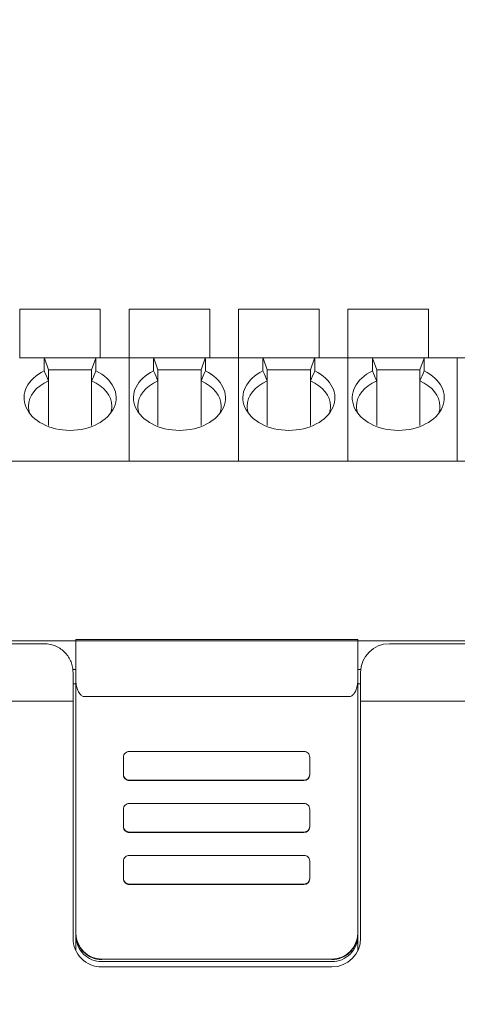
# Model space of a CAD drawing. Header units: millimetres. Extents: x -1114 to 1396, y -630 to 631.
# Tile 301 of 656: x -471 to -456, y 211 to 245. Entities that reach past the tile are written whole.
import ezdxf

# ---------------------------------------------------------------- set-up
doc = ezdxf.new("R2010")
doc.units = ezdxf.units.MM
doc.header["$MEASUREMENT"] = 0

msp = doc.modelspace()

# ---------------------------------------------------------------- linework, layer by layer
at = {"lineweight": 18}
for points, knots in [([(1038.9843, -629.7647), (1038.9843, -629.7647), (-1111.4882, -629.7647), (-1111.4882, -629.7647), (-1111.4882, -629.7647), (-1111.4882, -629.7647), (-1111.4882, 630.7883), (-1111.4882, 630.7883), (-1111.4882, 630.7883), (-1111.4882, 630.7883), (1038.9843, 630.7883), (1038.9843, 630.7883)], [0, 0, 0, 0, 0.3333333, 0.3333333, 0.3333333, 0.3333333, 0.6666667, 0.6666667, 0.6666667, 0.6666667, 1, 1, 1, 1]), ([(-470.482, 233.0565), (-471.0627, 232.7771), (-471.3178, 232.2627), (-471.1112, 231.7881), (-471.1112, 231.7881), (-470.9045, 231.3135), (-470.2843, 230.9897), (-469.582, 230.9897)], [0, 0, 0, 0, 0.5, 0.5, 0.5, 0.5, 1, 1, 1, 1]), ([(-469.582, 230.9897), (-468.8797, 230.9897), (-468.2595, 231.3135), (-468.0529, 231.7881), (-468.0529, 231.7881), (-467.8462, 232.2627), (-468.1014, 232.7771), (-468.682, 233.0565)], [0, 0, 0, 0, 0.5, 0.5, 0.5, 0.5, 1, 1, 1, 1]), ([(-466.6788, 233.0565), (-467.2594, 232.7771), (-467.5146, 232.2627), (-467.3079, 231.7881), (-467.3079, 231.7881), (-467.1012, 231.3135), (-466.4811, 230.9897), (-465.7788, 230.9897)], [0, 0, 0, 0, 0.5, 0.5, 0.5, 0.5, 1, 1, 1, 1]), ([(-465.7788, 230.9897), (-465.0765, 230.9897), (-464.4563, 231.3135), (-464.2496, 231.7881), (-464.2496, 231.7881), (-464.0429, 232.2627), (-464.2981, 232.7771), (-464.8788, 233.0565)], [0, 0, 0, 0, 0.5, 0.5, 0.5, 0.5, 1, 1, 1, 1]), ([(-462.8755, 233.0565), (-463.4562, 232.7771), (-463.7113, 232.2627), (-463.5047, 231.7881), (-463.5047, 231.7881), (-463.298, 231.3135), (-462.6778, 230.9897), (-461.9755, 230.9897)], [0, 0, 0, 0, 0.5, 0.5, 0.5, 0.5, 1, 1, 1, 1]), ([(-461.9755, 230.9897), (-461.2732, 230.9897), (-460.653, 231.3135), (-460.4464, 231.7881), (-460.4464, 231.7881), (-460.2397, 232.2627), (-460.4949, 232.7771), (-461.0755, 233.0565)], [0, 0, 0, 0, 0.5, 0.5, 0.5, 0.5, 1, 1, 1, 1]), ([(-459.0723, 233.0565), (-459.6529, 232.7771), (-459.9081, 232.2627), (-459.7014, 231.7881), (-459.7014, 231.7881), (-459.4947, 231.3135), (-458.8745, 230.9897), (-458.1723, 230.9897)], [0, 0, 0, 0, 0.5, 0.5, 0.5, 0.5, 1, 1, 1, 1]), ([(-458.1723, 230.9897), (-457.47, 230.9897), (-456.8498, 231.3135), (-456.6431, 231.7881), (-456.6431, 231.7881), (-456.4364, 232.2627), (-456.6916, 232.7771), (-457.2723, 233.0565)], [0, 0, 0, 0, 0.5, 0.5, 0.5, 0.5, 1, 1, 1, 1]), ([(-470.4801, 223.5679), (-473.6751, 223.5679), (-476.8719, 223.5679), (-480.071, 223.5679), (-480.071, 223.5679), (-480.4709, 223.5679), (-480.8709, 223.5679), (-481.2708, 223.5679), (-481.2708, 223.5679), (-481.6708, 223.5679), (-482.0716, 223.5679), (-482.4689, 223.5679), (-482.4689, 223.5679), (-482.8661, 223.5679), (-483.2593, 223.5679), (-483.6427, 223.5679), (-483.6427, 223.5679), (-484.026, 223.5679), (-484.3979, 223.5679), (-484.7584, 223.5679), (-484.7584, 223.5679), (-485.4795, 223.5679), (-486.1633, 223.5679), (-486.8683, 223.5678), (-486.8683, 223.5678), (-487.5733, 223.5678), (-488.2915, 223.5678), (-488.998, 223.5679)], [0, 0, 0, 0, 0.1428571, 0.1428571, 0.1428571, 0.1428571, 0.2857143, 0.2857143, 0.2857143, 0.2857143, 0.4285714, 0.4285714, 0.4285714, 0.4285714, 0.5714286, 0.5714286, 0.5714286, 0.5714286, 0.7142857, 0.7142857, 0.7142857, 0.7142857, 0.8571429, 0.8571429, 0.8571429, 0.8571429, 1, 1, 1, 1]), ([(-469.4801, 222.5679), (-469.4801, 222.6305), (-469.4859, 222.6922), (-469.4973, 222.753), (-469.4973, 222.753), (-469.5031, 222.7835), (-469.5102, 222.8137), (-469.5188, 222.8437), (-469.5188, 222.8437), (-469.5274, 222.8737), (-469.5375, 222.9035), (-469.5491, 222.933), (-469.5491, 222.933), (-469.5723, 222.9921), (-469.6008, 223.0484), (-469.6347, 223.1021), (-469.6347, 223.1021), (-469.6516, 223.1289), (-469.6699, 223.155), (-469.6896, 223.1805), (-469.6896, 223.1805), (-469.7093, 223.2059), (-469.7305, 223.2306), (-469.7531, 223.2546), (-469.7531, 223.2546), (-469.7983, 223.3024), (-469.8478, 223.3455), (-469.9018, 223.3837), (-469.9018, 223.3837), (-469.9288, 223.4029), (-469.9569, 223.4208), (-469.9862, 223.4374), (-469.9862, 223.4374), (-470.0008, 223.4457), (-470.0157, 223.4537), (-470.031, 223.4614), (-470.031, 223.4614), (-470.0462, 223.469), (-470.0618, 223.4764), (-470.0774, 223.4833), (-470.0774, 223.4833), (-470.14, 223.5108), (-470.205, 223.5318), (-470.2723, 223.5461), (-470.2723, 223.5461), (-470.3059, 223.5532), (-470.3402, 223.5587), (-470.3751, 223.5624), (-470.3751, 223.5624), (-470.4099, 223.5661), (-470.4449, 223.5679), (-470.4801, 223.5679)], [0, 0, 0, 0, 0.0769231, 0.0769231, 0.0769231, 0.0769231, 0.1538462, 0.1538462, 0.1538462, 0.1538462, 0.2307692, 0.2307692, 0.2307692, 0.2307692, 0.3076923, 0.3076923, 0.3076923, 0.3076923, 0.3846154, 0.3846154, 0.3846154, 0.3846154, 0.4615385, 0.4615385, 0.4615385, 0.4615385, 0.5384615, 0.5384615, 0.5384615, 0.5384615, 0.6153846, 0.6153846, 0.6153846, 0.6153846, 0.6923077, 0.6923077, 0.6923077, 0.6923077, 0.7692308, 0.7692308, 0.7692308, 0.7692308, 0.8461538, 0.8461538, 0.8461538, 0.8461538, 0.9230769, 0.9230769, 0.9230769, 0.9230769, 1, 1, 1, 1]), ([(-469.3801, 222.3126), (-469.3794, 222.2825), (-469.3788, 222.2523), (-469.3766, 222.2222), (-469.3766, 222.2222), (-469.3745, 222.1934), (-469.3711, 222.1647), (-469.3663, 222.1361), (-469.3663, 222.1361), (-469.3618, 222.1085), (-469.3562, 222.0812), (-469.3492, 222.0541), (-469.3492, 222.0541), (-469.3425, 222.0279), (-469.3345, 222.002), (-469.3252, 221.9764), (-469.3252, 221.9764), (-469.3053, 221.9214), (-469.2792, 221.8675), (-469.2411, 221.8204), (-469.2411, 221.8204), (-469.231, 221.8079), (-469.2201, 221.7959), (-469.208, 221.7849), (-469.208, 221.7849), (-469.1972, 221.775), (-469.1855, 221.7659), (-469.1727, 221.7577), (-469.1727, 221.7577), (-469.1587, 221.7487), (-469.1434, 221.7409), (-469.127, 221.7363), (-469.127, 221.7363), (-469.112, 221.7321), (-469.096, 221.7306), (-469.0801, 221.7292)], [0, 0, 0, 0, 0.1111111, 0.1111111, 0.1111111, 0.1111111, 0.2222222, 0.2222222, 0.2222222, 0.2222222, 0.3333333, 0.3333333, 0.3333333, 0.3333333, 0.4444444, 0.4444444, 0.4444444, 0.4444444, 0.5555556, 0.5555556, 0.5555556, 0.5555556, 0.6666667, 0.6666667, 0.6666667, 0.6666667, 0.7777778, 0.7777778, 0.7777778, 0.7777778, 0.8888889, 0.8888889, 0.8888889, 0.8888889, 1, 1, 1, 1]), ([(-459.8801, 221.7291), (-459.8632, 221.7291), (-459.847, 221.7318), (-459.8312, 221.7369), (-459.8312, 221.7369), (-459.8155, 221.7419), (-459.8011, 221.749), (-459.7876, 221.7575), (-459.7876, 221.7575), (-459.7809, 221.7617), (-459.7744, 221.7663), (-459.7682, 221.7712), (-459.7682, 221.7712), (-459.762, 221.776), (-459.7561, 221.781), (-459.7505, 221.7863), (-459.7505, 221.7863), (-459.7392, 221.7968), (-459.729, 221.808), (-459.7194, 221.8198), (-459.7194, 221.8198), (-459.7098, 221.8316), (-459.701, 221.8439), (-459.693, 221.8564), (-459.693, 221.8564), (-459.6849, 221.8689), (-459.6775, 221.8817), (-459.6707, 221.8947), (-459.6707, 221.8947), (-459.657, 221.9207), (-459.6454, 221.9475), (-459.6354, 221.9749), (-459.6354, 221.9749), (-459.6254, 222.0024), (-459.6171, 222.0301), (-459.6101, 222.0579), (-459.6101, 222.0579), (-459.6032, 222.0858), (-459.5976, 222.1138), (-459.5932, 222.1419), (-459.5932, 222.1419), (-459.5843, 222.1983), (-459.5801, 222.2552), (-459.5801, 222.3126)], [0, 0, 0, 0, 0.0909091, 0.0909091, 0.0909091, 0.0909091, 0.1818182, 0.1818182, 0.1818182, 0.1818182, 0.2727273, 0.2727273, 0.2727273, 0.2727273, 0.3636364, 0.3636364, 0.3636364, 0.3636364, 0.4545455, 0.4545455, 0.4545455, 0.4545455, 0.5454545, 0.5454545, 0.5454545, 0.5454545, 0.6363636, 0.6363636, 0.6363636, 0.6363636, 0.7272727, 0.7272727, 0.7272727, 0.7272727, 0.8181818, 0.8181818, 0.8181818, 0.8181818, 0.9090909, 0.9090909, 0.9090909, 0.9090909, 1, 1, 1, 1]), ([(-469.4801, 221.5679), (-469.5931, 221.5679), (-469.7061, 221.5679), (-469.8191, 221.5679), (-469.8191, 221.5679), (-473.7271, 221.5679), (-477.6324, 221.568), (-481.5342, 221.568), (-481.5342, 221.568), (-482.4196, 221.568), (-483.3047, 221.568), (-484.2548, 221.5679), (-484.2548, 221.5679), (-485.2049, 221.5678), (-486.2199, 221.5676), (-487.215, 221.5679), (-487.215, 221.5679), (-488.2101, 221.5682), (-489.1853, 221.5689), (-490.1739, 221.5662)], [0, 0, 0, 0, 0.2, 0.2, 0.2, 0.2, 0.4, 0.4, 0.4, 0.4, 0.6, 0.6, 0.6, 0.6, 0.8, 0.8, 0.8, 0.8, 1, 1, 1, 1]), ([(-467.5262, 219.8212), (-467.5793, 219.8212), (-467.6301, 219.8001), (-467.6676, 219.7627), (-467.6676, 219.7627), (-467.7052, 219.7252), (-467.7262, 219.6744), (-467.7262, 219.6215)], [0, 0, 0, 0, 0.5, 0.5, 0.5, 0.5, 1, 1, 1, 1]), ([(-461.2515, 219.6215), (-461.2515, 219.6744), (-461.2725, 219.7252), (-461.31, 219.7627), (-461.31, 219.7627), (-461.3475, 219.8001), (-461.3984, 219.8212), (-461.4515, 219.8212)], [0, 0, 0, 0, 0.5, 0.5, 0.5, 0.5, 1, 1, 1, 1]), ([(-467.7262, 219.0223), (-467.7262, 218.9693), (-467.7052, 218.9185), (-467.6676, 218.881), (-467.6676, 218.881), (-467.6301, 218.8436), (-467.5793, 218.8225), (-467.5262, 218.8225)], [0, 0, 0, 0, 0.5, 0.5, 0.5, 0.5, 1, 1, 1, 1]), ([(-467.7262, 219.0056), (-467.7262, 218.9526), (-467.7052, 218.9018), (-467.6676, 218.8644), (-467.6676, 218.8644), (-467.6301, 218.8269), (-467.5793, 218.8059), (-467.5262, 218.8059)], [0, 0, 0, 0, 0.5, 0.5, 0.5, 0.5, 1, 1, 1, 1]), ([(-461.4515, 218.8225), (-461.3984, 218.8225), (-461.3475, 218.8436), (-461.31, 218.881), (-461.31, 218.881), (-461.2725, 218.9185), (-461.2515, 218.9693), (-461.2515, 219.0223)], [0, 0, 0, 0, 0.5, 0.5, 0.5, 0.5, 1, 1, 1, 1]), ([(-467.5262, 218.0142), (-467.5793, 218.0142), (-467.6301, 217.9932), (-467.6676, 217.9557), (-467.6676, 217.9557), (-467.7052, 217.9183), (-467.7262, 217.8675), (-467.7262, 217.8145)], [0, 0, 0, 0, 0.5, 0.5, 0.5, 0.5, 1, 1, 1, 1]), ([(-461.2515, 217.8145), (-461.2515, 217.8675), (-461.2725, 217.9183), (-461.31, 217.9557), (-461.31, 217.9557), (-461.3475, 217.9932), (-461.3984, 218.0142), (-461.4515, 218.0142)], [0, 0, 0, 0, 0.5, 0.5, 0.5, 0.5, 1, 1, 1, 1]), ([(-467.7262, 217.2153), (-467.7262, 217.1624), (-467.7052, 217.1116), (-467.6676, 217.0741), (-467.6676, 217.0741), (-467.6301, 217.0366), (-467.5793, 217.0156), (-467.5262, 217.0156)], [0, 0, 0, 0, 0.5, 0.5, 0.5, 0.5, 1, 1, 1, 1]), ([(-467.7262, 217.1987), (-467.7262, 217.1457), (-467.7052, 217.0949), (-467.6676, 217.0574), (-467.6676, 217.0574), (-467.6301, 217.02), (-467.5793, 216.9989), (-467.5262, 216.9989)], [0, 0, 0, 0, 0.5, 0.5, 0.5, 0.5, 1, 1, 1, 1]), ([(-461.4515, 217.0156), (-461.3984, 217.0156), (-461.3475, 217.0366), (-461.31, 217.0741), (-461.31, 217.0741), (-461.2725, 217.1116), (-461.2515, 217.1624), (-461.2515, 217.2153)], [0, 0, 0, 0, 0.5, 0.5, 0.5, 0.5, 1, 1, 1, 1]), ([(-467.5262, 216.2073), (-467.5793, 216.2073), (-467.6301, 216.1862), (-467.6676, 216.1488), (-467.6676, 216.1488), (-467.7052, 216.1113), (-467.7262, 216.0605), (-467.7262, 216.0076)], [0, 0, 0, 0, 0.5, 0.5, 0.5, 0.5, 1, 1, 1, 1]), ([(-461.2515, 216.0076), (-461.2515, 216.0605), (-461.2725, 216.1113), (-461.31, 216.1488), (-461.31, 216.1488), (-461.3475, 216.1862), (-461.3984, 216.2073), (-461.4515, 216.2073)], [0, 0, 0, 0, 0.5, 0.5, 0.5, 0.5, 1, 1, 1, 1]), ([(-467.7262, 215.4084), (-467.7262, 215.3554), (-467.7052, 215.3046), (-467.6676, 215.2671), (-467.6676, 215.2671), (-467.6301, 215.2297), (-467.5793, 215.2087), (-467.5262, 215.2087)], [0, 0, 0, 0, 0.5, 0.5, 0.5, 0.5, 1, 1, 1, 1]), ([(-467.7262, 215.3917), (-467.7262, 215.3387), (-467.7052, 215.2879), (-467.6676, 215.2505), (-467.6676, 215.2505), (-467.6301, 215.213), (-467.5793, 215.192), (-467.5262, 215.192)], [0, 0, 0, 0, 0.5, 0.5, 0.5, 0.5, 1, 1, 1, 1]), ([(-461.4515, 215.2087), (-461.3984, 215.2087), (-461.3475, 215.2297), (-461.31, 215.2671), (-461.31, 215.2671), (-461.2725, 215.3046), (-461.2515, 215.3554), (-461.2515, 215.4084)], [0, 0, 0, 0, 0.5, 0.5, 0.5, 0.5, 1, 1, 1, 1]), ([(-468.4801, 212.584), (-468.5395, 212.584), (-468.5979, 212.5899), (-468.6554, 212.6013), (-468.6554, 212.6013), (-468.6841, 212.607), (-468.7126, 212.6141), (-468.7409, 212.6226), (-468.7409, 212.6226), (-468.7691, 212.6312), (-468.7972, 212.6412), (-468.8245, 212.6525), (-468.8245, 212.6525), (-468.8789, 212.675), (-468.9306, 212.7026), (-468.9795, 212.7351), (-468.9795, 212.7351), (-468.9917, 212.7433), (-469.0038, 212.7517), (-469.0157, 212.7605), (-469.0157, 212.7605), (-469.0275, 212.7693), (-469.0392, 212.7784), (-469.0507, 212.7878), (-469.0507, 212.7878), (-469.0736, 212.8066), (-469.0955, 212.8263), (-469.1162, 212.8471), (-469.1162, 212.8471), (-469.1577, 212.8885), (-469.195, 212.9337), (-469.2279, 212.9828), (-469.2279, 212.9828), (-469.2361, 212.995), (-469.2441, 213.0076), (-469.2517, 213.0203), (-469.2517, 213.0203), (-469.2593, 213.0329), (-469.2666, 213.0458), (-469.2736, 213.0587), (-469.2736, 213.0587), (-469.2875, 213.0846), (-469.3, 213.1111), (-469.3112, 213.1381), (-469.3112, 213.1381), (-469.3225, 213.1651), (-469.3324, 213.1927), (-469.341, 213.2208), (-469.341, 213.2208), (-469.3453, 213.2349), (-469.3492, 213.249), (-469.3528, 213.2634), (-469.3528, 213.2634), (-469.3564, 213.2777), (-469.3597, 213.2922), (-469.3626, 213.3067), (-469.3626, 213.3067), (-469.3742, 213.3648), (-469.3801, 213.4235), (-469.3801, 213.4828)], [0, 0, 0, 0, 0.0666667, 0.0666667, 0.0666667, 0.0666667, 0.1333333, 0.1333333, 0.1333333, 0.1333333, 0.2, 0.2, 0.2, 0.2, 0.2666667, 0.2666667, 0.2666667, 0.2666667, 0.3333333, 0.3333333, 0.3333333, 0.3333333, 0.4, 0.4, 0.4, 0.4, 0.4666667, 0.4666667, 0.4666667, 0.4666667, 0.5333333, 0.5333333, 0.5333333, 0.5333333, 0.6, 0.6, 0.6, 0.6, 0.6666667, 0.6666667, 0.6666667, 0.6666667, 0.7333333, 0.7333333, 0.7333333, 0.7333333, 0.8, 0.8, 0.8, 0.8, 0.8666667, 0.8666667, 0.8666667, 0.8666667, 0.9333333, 0.9333333, 0.9333333, 0.9333333, 1, 1, 1, 1]), ([(-469.3801, 213.4084), (-469.3801, 213.17), (-469.2852, 212.9414), (-469.1165, 212.7729), (-469.1165, 212.7729), (-468.9477, 212.6043), (-468.7188, 212.5096), (-468.4801, 212.5096)], [0, 0, 0, 0, 0.5, 0.5, 0.5, 0.5, 1, 1, 1, 1]), ([(-459.5801, 213.4828), (-459.5801, 213.4235), (-459.5859, 213.3651), (-459.5973, 213.3077), (-459.5973, 213.3077), (-459.603, 213.279), (-459.6101, 213.2506), (-459.6187, 213.2223), (-459.6187, 213.2223), (-459.6272, 213.1941), (-459.6373, 213.1661), (-459.6486, 213.1389), (-459.6486, 213.1389), (-459.6711, 213.0845), (-459.6987, 213.0329), (-459.7314, 212.984), (-459.7314, 212.984), (-459.7395, 212.9718), (-459.748, 212.9598), (-459.7568, 212.9479), (-459.7568, 212.9479), (-459.7656, 212.9361), (-459.7747, 212.9244), (-459.7841, 212.9129), (-459.7841, 212.9129), (-459.8029, 212.89), (-459.8227, 212.8682), (-459.8434, 212.8475), (-459.8434, 212.8475), (-459.8849, 212.8061), (-459.9302, 212.7689), (-459.9793, 212.736), (-459.9793, 212.736), (-459.9916, 212.7278), (-460.0042, 212.7198), (-460.0169, 212.7122), (-460.0169, 212.7122), (-460.0296, 212.7046), (-460.0424, 212.6973), (-460.0554, 212.6904), (-460.0554, 212.6904), (-460.0813, 212.6765), (-460.1079, 212.664), (-460.1349, 212.6528), (-460.1349, 212.6528), (-460.162, 212.6415), (-460.1895, 212.6316), (-460.2177, 212.6231), (-460.2177, 212.6231), (-460.2318, 212.6188), (-460.246, 212.6149), (-460.2603, 212.6112), (-460.2603, 212.6112), (-460.2747, 212.6076), (-460.2892, 212.6044), (-460.3037, 212.6015), (-460.3037, 212.6015), (-460.3619, 212.5899), (-460.4206, 212.584), (-460.4801, 212.584)], [0, 0, 0, 0, 0.0666667, 0.0666667, 0.0666667, 0.0666667, 0.1333333, 0.1333333, 0.1333333, 0.1333333, 0.2, 0.2, 0.2, 0.2, 0.2666667, 0.2666667, 0.2666667, 0.2666667, 0.3333333, 0.3333333, 0.3333333, 0.3333333, 0.4, 0.4, 0.4, 0.4, 0.4666667, 0.4666667, 0.4666667, 0.4666667, 0.5333333, 0.5333333, 0.5333333, 0.5333333, 0.6, 0.6, 0.6, 0.6, 0.6666667, 0.6666667, 0.6666667, 0.6666667, 0.7333333, 0.7333333, 0.7333333, 0.7333333, 0.8, 0.8, 0.8, 0.8, 0.8666667, 0.8666667, 0.8666667, 0.8666667, 0.9333333, 0.9333333, 0.9333333, 0.9333333, 1, 1, 1, 1]), ([(-460.4801, 212.5096), (-460.2414, 212.5096), (-460.0124, 212.6043), (-459.8437, 212.7729), (-459.8437, 212.7729), (-459.6749, 212.9414), (-459.5801, 213.17), (-459.5801, 213.4084)], [0, 0, 0, 0, 0.5, 0.5, 0.5, 0.5, 1, 1, 1, 1]), ([(-469.4801, 213.3262), (-469.4801, 213.061), (-469.3747, 212.8066), (-469.1872, 212.6191), (-469.1872, 212.6191), (-468.9996, 212.4316), (-468.7453, 212.3262), (-468.4801, 212.3262)], [0, 0, 0, 0, 0.5, 0.5, 0.5, 0.5, 1, 1, 1, 1])]:
    msp.add_open_spline(points, degree=3, knots=knots, dxfattribs=at)
for points in [[(-471.332, 235.2098), (-471.332, 235.2098), (-471.332, 233.5098), (-471.332, 233.5098)], [(-468.532, 235.2098), (-468.532, 235.2098), (-471.332, 235.2098), (-471.332, 235.2098)], [(-468.532, 233.5098), (-468.532, 233.5098), (-468.532, 235.2098), (-468.532, 235.2098)], [(-464.7288, 235.2098), (-464.7288, 235.2098), (-467.5288, 235.2098), (-467.5288, 235.2098)], [(-467.5288, 235.2098), (-467.5288, 235.2098), (-467.5288, 233.5098), (-467.5288, 233.5098)], [(-464.7288, 233.5098), (-464.7288, 233.5098), (-464.7288, 235.2098), (-464.7288, 235.2098)], [(-460.9255, 235.2098), (-460.9255, 235.2098), (-463.7255, 235.2098), (-463.7255, 235.2098)], [(-463.7255, 235.2098), (-463.7255, 235.2098), (-463.7255, 233.5098), (-463.7255, 233.5098)], [(-460.9255, 233.5098), (-460.9255, 233.5098), (-460.9255, 235.2098), (-460.9255, 235.2098)], [(-457.1223, 235.2098), (-457.1223, 235.2098), (-459.9223, 235.2098), (-459.9223, 235.2098)], [(-459.9223, 235.2098), (-459.9223, 235.2098), (-459.9223, 233.5098), (-459.9223, 233.5098)], [(-457.1223, 233.5098), (-457.1223, 233.5098), (-457.1223, 235.2098), (-457.1223, 235.2098)], [(-471.3353, 233.5098), (-471.3353, 233.5098), (-470.482, 233.5098), (-470.482, 233.5098)], [(-470.482, 233.5098), (-470.482, 233.5098), (-471.3353, 233.5098), (-471.3353, 233.5098)], [(-470.482, 233.5098), (-470.482, 233.5098), (-468.682, 233.5098), (-468.682, 233.5098)], [(-470.482, 233.5098), (-470.482, 233.5098), (-470.4804, 233.5054), (-470.4773, 233.4968)], [(-470.4773, 233.4968), (-470.4804, 233.4883), (-470.482, 233.4758), (-470.482, 233.46)], [(-470.482, 233.46), (-470.482, 233.46), (-470.482, 233.0565), (-470.482, 233.0565)], [(-470.332, 233.0977), (-470.332, 233.0977), (-470.4773, 233.4968), (-470.4773, 233.4968)], [(-468.832, 233.0977), (-468.832, 233.0977), (-468.6867, 233.4968), (-468.6867, 233.4968)], [(-468.6867, 233.4968), (-468.6836, 233.5054), (-468.682, 233.5097), (-468.682, 233.5098)], [(-468.6867, 233.4968), (-468.6836, 233.4883), (-468.682, 233.4758), (-468.682, 233.46)], [(-468.682, 233.5098), (-468.682, 233.5098), (-467.532, 233.5098), (-467.532, 233.5098)], [(-468.682, 233.5098), (-468.682, 233.5098), (-467.532, 233.5098), (-467.532, 233.5098)], [(-468.682, 233.46), (-468.682, 233.46), (-468.682, 233.0565), (-468.682, 233.0565)], [(-467.532, 233.5098), (-467.532, 233.5098), (-466.6788, 233.5098), (-466.6788, 233.5098)], [(-467.532, 233.46), (-467.532, 233.46), (-467.532, 233.5098), (-467.532, 233.5098)], [(-466.6788, 233.5098), (-466.6788, 233.5098), (-467.532, 233.5098), (-467.532, 233.5098)], [(-467.532, 233.46), (-467.532, 233.46), (-467.532, 233.5098), (-467.532, 233.5098)], [(-467.532, 229.9177), (-467.532, 229.9177), (-467.532, 233.46), (-467.532, 233.46)], [(-467.532, 229.9177), (-467.532, 229.9177), (-467.532, 233.46), (-467.532, 233.46)], [(-466.6788, 233.5098), (-466.6788, 233.5098), (-464.8788, 233.5098), (-464.8788, 233.5098)], [(-466.6788, 233.5098), (-466.6788, 233.5098), (-466.6772, 233.5054), (-466.6741, 233.4968)], [(-466.6741, 233.4968), (-466.6772, 233.4883), (-466.6788, 233.4758), (-466.6788, 233.46)], [(-466.6788, 233.46), (-466.6788, 233.46), (-466.6788, 233.0565), (-466.6788, 233.0565)], [(-466.5288, 233.0977), (-466.5288, 233.0977), (-466.6741, 233.4968), (-466.6741, 233.4968)], [(-465.0288, 233.0977), (-465.0288, 233.0977), (-464.8835, 233.4968), (-464.8835, 233.4968)], [(-464.8835, 233.4968), (-464.8804, 233.5054), (-464.8788, 233.5097), (-464.8788, 233.5098)], [(-464.8835, 233.4968), (-464.8804, 233.4883), (-464.8788, 233.4758), (-464.8788, 233.46)], [(-464.8788, 233.5098), (-464.8788, 233.5098), (-463.7288, 233.5098), (-463.7288, 233.5098)], [(-464.8788, 233.5098), (-464.8788, 233.5098), (-463.7288, 233.5098), (-463.7288, 233.5098)], [(-464.8788, 233.46), (-464.8788, 233.46), (-464.8788, 233.0565), (-464.8788, 233.0565)], [(-463.7288, 233.5098), (-463.7288, 233.5098), (-462.8755, 233.5098), (-462.8755, 233.5098)], [(-463.7288, 233.46), (-463.7288, 233.46), (-463.7288, 233.5098), (-463.7288, 233.5098)], [(-462.8755, 233.5098), (-462.8755, 233.5098), (-463.7288, 233.5098), (-463.7288, 233.5098)], [(-463.7288, 233.46), (-463.7288, 233.46), (-463.7288, 233.5098), (-463.7288, 233.5098)], [(-463.7288, 229.9177), (-463.7288, 229.9177), (-463.7288, 233.46), (-463.7288, 233.46)], [(-463.7288, 229.9177), (-463.7288, 229.9177), (-463.7288, 233.46), (-463.7288, 233.46)], [(-462.8755, 233.5098), (-462.8755, 233.5098), (-461.0755, 233.5098), (-461.0755, 233.5098)], [(-462.8755, 233.5098), (-462.8755, 233.5098), (-462.8739, 233.5054), (-462.8708, 233.4968)], [(-462.8708, 233.4968), (-462.8739, 233.4883), (-462.8755, 233.4758), (-462.8755, 233.46)], [(-462.8755, 233.46), (-462.8755, 233.46), (-462.8755, 233.0565), (-462.8755, 233.0565)], [(-462.7255, 233.0977), (-462.7255, 233.0977), (-462.8708, 233.4968), (-462.8708, 233.4968)], [(-461.2255, 233.0977), (-461.2255, 233.0977), (-461.0802, 233.4968), (-461.0802, 233.4968)], [(-461.0802, 233.4968), (-461.0771, 233.5054), (-461.0755, 233.5097), (-461.0755, 233.5098)], [(-461.0802, 233.4968), (-461.0771, 233.4883), (-461.0755, 233.4758), (-461.0755, 233.46)], [(-461.0755, 233.5098), (-461.0755, 233.5098), (-459.9255, 233.5098), (-459.9255, 233.5098)], [(-461.0755, 233.5098), (-461.0755, 233.5098), (-459.9255, 233.5098), (-459.9255, 233.5098)], [(-461.0755, 233.46), (-461.0755, 233.46), (-461.0755, 233.0565), (-461.0755, 233.0565)], [(-459.9255, 233.5098), (-459.9255, 233.5098), (-459.0723, 233.5098), (-459.0723, 233.5098)], [(-459.9255, 233.46), (-459.9255, 233.46), (-459.9255, 233.5098), (-459.9255, 233.5098)], [(-459.0723, 233.5098), (-459.0723, 233.5098), (-459.9255, 233.5098), (-459.9255, 233.5098)], [(-459.9255, 233.46), (-459.9255, 233.46), (-459.9255, 233.5098), (-459.9255, 233.5098)], [(-459.9255, 229.9177), (-459.9255, 229.9177), (-459.9255, 233.46), (-459.9255, 233.46)], [(-459.9255, 229.9177), (-459.9255, 229.9177), (-459.9255, 233.46), (-459.9255, 233.46)], [(-459.0723, 233.5098), (-459.0723, 233.5098), (-457.2723, 233.5098), (-457.2723, 233.5098)], [(-459.0723, 233.5098), (-459.0723, 233.5098), (-459.0707, 233.5054), (-459.0675, 233.4968)], [(-459.0675, 233.4968), (-459.0707, 233.4883), (-459.0723, 233.4758), (-459.0723, 233.46)], [(-459.0723, 233.46), (-459.0723, 233.46), (-459.0723, 233.0565), (-459.0723, 233.0565)], [(-458.9223, 233.0977), (-458.9223, 233.0977), (-459.0675, 233.4968), (-459.0675, 233.4968)], [(-457.4223, 233.0977), (-457.4223, 233.0977), (-457.277, 233.4968), (-457.277, 233.4968)], [(-457.277, 233.4968), (-457.2739, 233.5054), (-457.2723, 233.5097), (-457.2723, 233.5098)], [(-457.277, 233.4968), (-457.2738, 233.4883), (-457.2723, 233.4758), (-457.2723, 233.46)], [(-457.2723, 233.5098), (-457.2723, 233.5098), (-456.1223, 233.5098), (-456.1223, 233.5098)], [(-457.2723, 233.5098), (-457.2723, 233.5098), (-456.1223, 233.5098), (-456.1223, 233.5098)], [(-457.2723, 233.46), (-457.2723, 233.46), (-457.2723, 233.0565), (-457.2723, 233.0565)], [(-456.1223, 233.5098), (-456.1223, 233.5098), (-455.269, 233.5098), (-455.269, 233.5098)], [(-456.1223, 233.46), (-456.1223, 233.46), (-456.1223, 233.5098), (-456.1223, 233.5098)], [(-456.1223, 233.46), (-456.1223, 233.46), (-456.1223, 233.5098), (-456.1223, 233.5098)], [(-455.269, 233.5098), (-455.269, 233.5098), (-456.1223, 233.5098), (-456.1223, 233.5098)], [(-456.1223, 229.9177), (-456.1223, 229.9177), (-456.1223, 233.46), (-456.1223, 233.46)], [(-456.1223, 229.9177), (-456.1223, 229.9177), (-456.1223, 233.46), (-456.1223, 233.46)], [(-470.332, 232.7071), (-470.382, 232.8241), (-470.432, 232.9405), (-470.482, 233.0565)], [(-470.332, 233.0977), (-470.332, 233.0977), (-469.582, 233.0977), (-469.582, 233.0977)], [(-470.332, 232.7071), (-470.332, 232.7071), (-470.332, 233.0977), (-470.332, 233.0977)], [(-468.832, 233.0977), (-468.832, 233.0977), (-469.582, 233.0977), (-469.582, 233.0977)], [(-468.832, 232.7071), (-468.832, 232.7071), (-468.832, 233.0977), (-468.832, 233.0977)], [(-468.682, 233.0565), (-468.7321, 232.9405), (-468.7821, 232.8241), (-468.832, 232.7071)], [(-466.5288, 232.7071), (-466.5787, 232.8241), (-466.6287, 232.9405), (-466.6788, 233.0565)], [(-466.5288, 233.0977), (-466.5288, 233.0977), (-465.7788, 233.0977), (-465.7788, 233.0977)], [(-466.5288, 232.7071), (-466.5288, 232.7071), (-466.5288, 233.0977), (-466.5288, 233.0977)], [(-465.7788, 233.0977), (-465.7788, 233.0977), (-465.0288, 233.0977), (-465.0288, 233.0977)], [(-465.0288, 232.7071), (-465.0288, 232.7071), (-465.0288, 233.0977), (-465.0288, 233.0977)], [(-464.8788, 233.0565), (-464.9288, 232.9405), (-464.9788, 232.8241), (-465.0288, 232.7071)], [(-462.7255, 232.7071), (-462.7755, 232.8241), (-462.8255, 232.9405), (-462.8755, 233.0565)], [(-462.7255, 233.0977), (-462.7255, 233.0977), (-461.9755, 233.0977), (-461.9755, 233.0977)], [(-462.7255, 232.7071), (-462.7255, 232.7071), (-462.7255, 233.0977), (-462.7255, 233.0977)], [(-461.2255, 233.0977), (-461.2255, 233.0977), (-461.9755, 233.0977), (-461.9755, 233.0977)], [(-461.2255, 232.7071), (-461.2255, 232.7071), (-461.2255, 233.0977), (-461.2255, 233.0977)], [(-461.0755, 233.0565), (-461.1256, 232.9405), (-461.1756, 232.8241), (-461.2255, 232.7071)], [(-458.9223, 232.7071), (-458.9722, 232.8241), (-459.0222, 232.9405), (-459.0723, 233.0565)], [(-458.9223, 233.0977), (-458.9223, 233.0977), (-458.1723, 233.0977), (-458.1723, 233.0977)], [(-458.9223, 232.7071), (-458.9223, 232.7071), (-458.9223, 233.0977), (-458.9223, 233.0977)], [(-457.4223, 233.0977), (-457.4223, 233.0977), (-458.1723, 233.0977), (-458.1723, 233.0977)], [(-457.4223, 232.7071), (-457.4223, 232.7071), (-457.4223, 233.0977), (-457.4223, 233.0977)], [(-457.2723, 233.0565), (-457.3223, 232.9405), (-457.3723, 232.8241), (-457.4223, 232.7071)], [(-470.332, 232.7071), (-470.7665, 232.5215), (-471.032, 232.1886), (-471.032, 231.8296)], [(-470.332, 232.7071), (-470.332, 232.7071), (-470.332, 231.1612), (-470.332, 231.1612)], [(-468.832, 231.1612), (-468.832, 231.1612), (-468.832, 232.7071), (-468.832, 232.7071)], [(-468.132, 231.8296), (-468.132, 232.1886), (-468.3975, 232.5215), (-468.832, 232.7071)], [(-466.5288, 232.7071), (-466.9633, 232.5215), (-467.2288, 232.1886), (-467.2288, 231.8296)], [(-466.5288, 232.7071), (-466.5288, 232.7071), (-466.5288, 231.1612), (-466.5288, 231.1612)], [(-465.0288, 231.1612), (-465.0288, 231.1612), (-465.0288, 232.7071), (-465.0288, 232.7071)], [(-464.3288, 231.8296), (-464.3288, 232.1886), (-464.5943, 232.5215), (-465.0288, 232.7071)], [(-462.7255, 232.7071), (-463.16, 232.5215), (-463.4255, 232.1886), (-463.4255, 231.8296)], [(-462.7255, 232.7071), (-462.7255, 232.7071), (-462.7255, 231.1612), (-462.7255, 231.1612)], [(-461.2255, 231.1612), (-461.2255, 231.1612), (-461.2255, 232.7071), (-461.2255, 232.7071)], [(-460.5255, 231.8296), (-460.5255, 232.1886), (-460.791, 232.5215), (-461.2255, 232.7071)], [(-458.9223, 232.7071), (-459.3567, 232.5215), (-459.6223, 232.1886), (-459.6223, 231.8296)], [(-458.9223, 232.7071), (-458.9223, 232.7071), (-458.9223, 231.1612), (-458.9223, 231.1612)], [(-457.4223, 231.1612), (-457.4223, 231.1612), (-457.4223, 232.7071), (-457.4223, 232.7071)], [(-456.7223, 231.8296), (-456.7223, 232.1886), (-456.9878, 232.5215), (-457.4223, 232.7071)], [(-471.032, 231.8296), (-471.032, 231.7464), (-471.0177, 231.6635), (-470.9893, 231.5827)], [(-468.1737, 231.5855), (-468.146, 231.6654), (-468.132, 231.7474), (-468.132, 231.8296)], [(-467.2288, 231.8296), (-467.2288, 231.7488), (-467.2152, 231.6682), (-467.1884, 231.5895)], [(-464.3714, 231.5828), (-464.3431, 231.6636), (-464.3288, 231.7465), (-464.3288, 231.8296)], [(-463.4255, 231.8296), (-463.4255, 231.7479), (-463.4117, 231.6664), (-463.3843, 231.587)], [(-460.5679, 231.5835), (-460.5397, 231.664), (-460.5255, 231.7467), (-460.5255, 231.8296)], [(-459.6223, 231.8296), (-459.6223, 231.7473), (-459.6082, 231.6652), (-459.5805, 231.5852)], [(-456.7666, 231.5781), (-456.7371, 231.6603), (-456.7223, 231.7448), (-456.7223, 231.8296)], [(-492.5828, 229.9177), (-492.5828, 229.9177), (-436.3773, 229.9177), (-436.3773, 229.9177)], [(-436.3773, 229.9177), (-436.3773, 229.9177), (-492.5828, 229.9177), (-492.5828, 229.9177)], [(-469.3801, 223.6677), (-469.3801, 223.6677), (-490.6828, 223.6677), (-490.6828, 223.6677)], [(-469.3801, 223.6749), (-469.3801, 223.6749), (-469.3801, 223.7201), (-469.3801, 223.7201)], [(-459.5801, 223.7201), (-459.5801, 223.7201), (-469.3801, 223.7201), (-469.3801, 223.7201)], [(-469.3801, 223.6738), (-469.3801, 223.22), (-469.3801, 222.7663), (-469.3801, 222.3126)], [(-459.5801, 223.6736), (-462.8467, 223.6737), (-466.1134, 223.6737), (-469.3801, 223.6738)], [(-459.5801, 223.7201), (-459.5801, 223.7201), (-459.5801, 223.6747), (-459.5801, 223.6747)], [(-459.5801, 222.3126), (-459.5801, 222.7662), (-459.5801, 223.2199), (-459.5801, 223.6736)], [(-438.2773, 223.6677), (-438.2773, 223.6677), (-459.5801, 223.6677), (-459.5801, 223.6677)], [(-458.4801, 223.5679), (-459.0323, 223.5679), (-459.4801, 223.1202), (-459.4801, 222.5679)], [(-439.2773, 223.5679), (-439.2773, 223.5679), (-458.4801, 223.5679), (-458.4801, 223.5679)], [(-469.4989, 222.6677), (-469.4989, 222.6677), (-469.3801, 222.6677), (-469.3801, 222.6677)], [(-459.5801, 222.6677), (-459.5801, 222.6677), (-459.475, 222.6677), (-459.475, 222.6677)], [(-469.4801, 221.568), (-469.4801, 221.9013), (-469.4801, 222.2346), (-469.4801, 222.5679)], [(-469.3801, 213.4828), (-469.3801, 213.4828), (-469.3801, 222.3126), (-469.3801, 222.3126)], [(-469.3801, 213.483), (-469.3801, 213.483), (-469.3801, 222.3059), (-469.3801, 222.3059)], [(-459.5801, 222.3126), (-459.5801, 222.3126), (-459.5801, 213.4828), (-459.5801, 213.4828)], [(-459.5801, 222.3056), (-459.5801, 222.3056), (-459.5801, 213.483), (-459.5801, 213.483)], [(-459.4801, 222.5679), (-459.4801, 222.5679), (-459.4801, 221.5679), (-459.4801, 221.5679)], [(-469.4801, 222.1677), (-469.4801, 222.1677), (-469.3799, 222.1677), (-469.3799, 222.1677)], [(-459.5802, 222.1677), (-459.5802, 222.1677), (-459.4801, 222.1677), (-459.4801, 222.1677)], [(-459.8801, 221.7291), (-459.8801, 221.7291), (-469.0801, 221.7292), (-469.0801, 221.7292)], [(-469.4801, 213.3262), (-469.4801, 213.3262), (-469.4801, 221.5679), (-469.4801, 221.5679)], [(-459.4801, 221.5679), (-459.4801, 221.5679), (-459.4801, 213.3262), (-459.4801, 213.3262)], [(-437.2773, 221.5679), (-437.2773, 221.5679), (-459.4801, 221.5679), (-459.4801, 221.5679)], [(-467.7262, 219.6215), (-467.7262, 219.6215), (-467.7262, 219.0223), (-467.7262, 219.0223)], [(-461.4515, 219.8212), (-461.4515, 219.8212), (-467.5262, 219.8212), (-467.5262, 219.8212)], [(-461.2515, 219.0223), (-461.2515, 219.0223), (-461.2515, 219.6215), (-461.2515, 219.6215)], [(-467.7262, 219.0223), (-467.7262, 219.0223), (-467.7262, 219.0056), (-467.7262, 219.0056)], [(-461.4514, 218.8059), (-461.341, 218.8059), (-461.2515, 218.8953), (-461.2515, 219.0056)], [(-461.2515, 219.0245), (-461.2515, 219.0245), (-461.2515, 219.0056), (-461.2515, 219.0056)], [(-461.2515, 219.0223), (-461.2515, 219.0223), (-461.2515, 219.0056), (-461.2515, 219.0056)], [(-467.5262, 218.8225), (-467.5262, 218.8225), (-461.4515, 218.8225), (-461.4515, 218.8225)], [(-461.4514, 218.8059), (-461.4514, 218.8059), (-467.5262, 218.8059), (-467.5262, 218.8059)], [(-467.7262, 217.8145), (-467.7262, 217.8145), (-467.7262, 217.2153), (-467.7262, 217.2153)], [(-461.4515, 218.0142), (-461.4515, 218.0142), (-467.5262, 218.0142), (-467.5262, 218.0142)], [(-461.2515, 217.2153), (-461.2515, 217.2153), (-461.2515, 217.8145), (-461.2515, 217.8145)], [(-467.7262, 217.2153), (-467.7262, 217.2153), (-467.7262, 217.1987), (-467.7262, 217.1987)], [(-461.4514, 216.9989), (-461.341, 216.9989), (-461.2515, 217.0883), (-461.2515, 217.1987)], [(-461.2515, 217.2175), (-461.2515, 217.2175), (-461.2515, 217.1987), (-461.2515, 217.1987)], [(-461.2515, 217.2153), (-461.2515, 217.2153), (-461.2515, 217.1987), (-461.2515, 217.1987)], [(-467.5262, 217.0156), (-467.5262, 217.0156), (-461.4515, 217.0156), (-461.4515, 217.0156)], [(-461.4514, 216.9989), (-461.4514, 216.9989), (-467.5262, 216.9989), (-467.5262, 216.9989)], [(-461.4515, 216.2073), (-461.4515, 216.2073), (-467.5262, 216.2073), (-467.5262, 216.2073)], [(-467.7262, 216.0076), (-467.7262, 216.0076), (-467.7262, 215.4084), (-467.7262, 215.4084)], [(-461.2515, 215.4084), (-461.2515, 215.4084), (-461.2515, 216.0076), (-461.2515, 216.0076)], [(-467.7262, 215.3917), (-467.7262, 215.3917), (-467.7262, 215.4084), (-467.7262, 215.4084)], [(-467.7262, 215.4084), (-467.7262, 215.4084), (-467.7262, 215.3917), (-467.7262, 215.3917)], [(-467.5262, 215.2087), (-467.5262, 215.2087), (-461.4515, 215.2087), (-461.4515, 215.2087)], [(-461.4514, 215.192), (-461.4514, 215.192), (-467.5262, 215.192), (-467.5262, 215.192)], [(-461.4514, 215.192), (-461.341, 215.192), (-461.2515, 215.2814), (-461.2515, 215.3917)], [(-461.2515, 215.4106), (-461.2515, 215.4106), (-461.2515, 215.3917), (-461.2515, 215.3917)], [(-461.2515, 215.4084), (-461.2515, 215.4084), (-461.2515, 215.3917), (-461.2515, 215.3917)], [(-469.3801, 213.4084), (-469.3801, 213.4084), (-469.3801, 213.4828), (-469.3801, 213.4828)], [(-469.3801, 212.8903), (-469.3801, 212.8903), (-469.3801, 213.4084), (-469.3801, 213.4084)], [(-469.3799, 213.4833), (-469.3716, 212.9929), (-468.9712, 212.5997), (-468.4801, 212.5997)], [(-460.4801, 212.5997), (-459.9889, 212.5997), (-459.5885, 212.9929), (-459.5802, 213.4833)], [(-459.5801, 213.4828), (-459.5801, 213.4828), (-459.5801, 213.4084), (-459.5801, 213.4084)], [(-459.5801, 213.4828), (-459.5801, 213.4828), (-459.5801, 213.4084), (-459.5801, 213.4084)], [(-459.5801, 212.8903), (-459.5801, 212.8903), (-459.5801, 213.4084), (-459.5801, 213.4084)], [(-460.4801, 212.3262), (-459.9278, 212.3262), (-459.4801, 212.7739), (-459.4801, 213.3262)], [(-460.4801, 212.5997), (-460.4801, 212.5997), (-468.4801, 212.5997), (-468.4801, 212.5997)], [(-468.4801, 212.5096), (-468.4801, 212.5096), (-460.4801, 212.5096), (-460.4801, 212.5096)], [(-460.4801, 212.3262), (-460.4801, 212.3262), (-468.4801, 212.3262), (-468.4801, 212.3262)]]:
    msp.add_open_spline(points, degree=3, dxfattribs=at)

doc.saveas('drawing.dxf')
